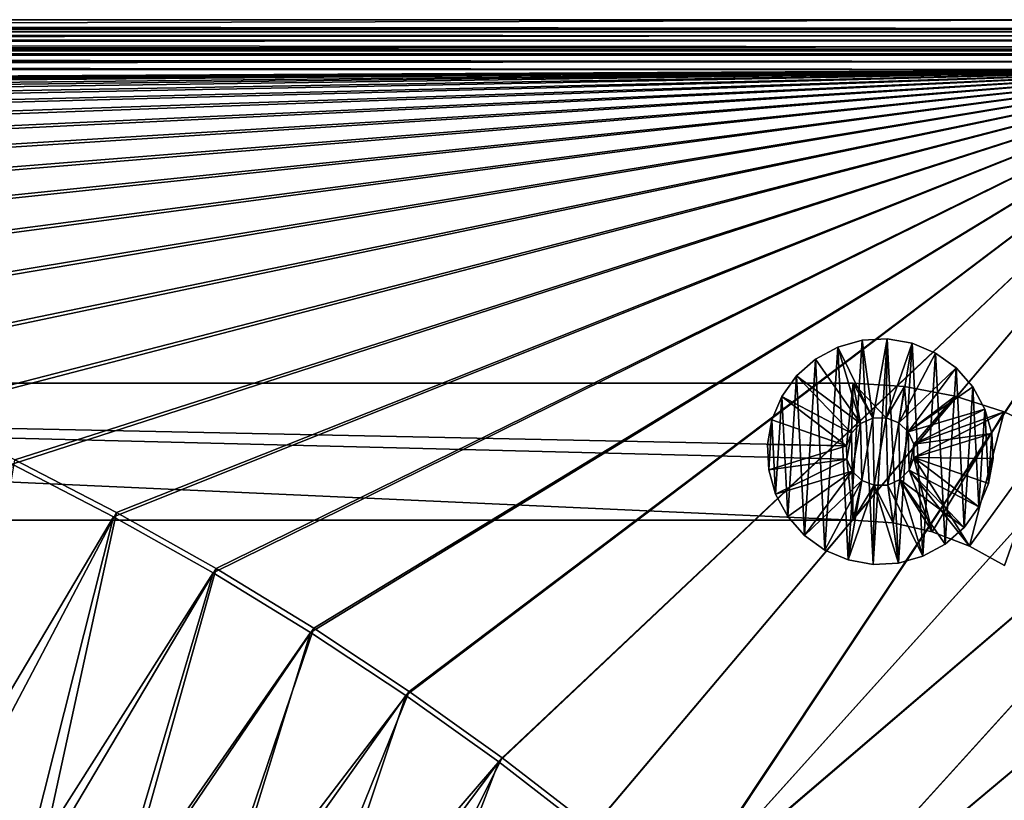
# Model space of a CAD drawing. Header units: metres. Extents: x -1 to 1402, y -1402 to 1.
# Tile 434 of 453: x 1113 to 1257, y -114 to 0. Entities that reach past the tile are written whole.
import ezdxf

# ---------------------------------------------------------------- set-up
doc = ezdxf.new("R2010")
doc.units = ezdxf.units.M

msp = doc.modelspace()

# ---------------------------------------------------------------- linework, layer by layer
at = {"layer": 'None0'}
for points in [[(11.242748, -1.294015, -5.865956), (1290.58252, -1.294015, -5.865956), (9.948733, 0, -80)], [(1290.58252, -1.294015, -5.865956), (1291.388062, 0, -80), (9.948733, 0, -80)], [(1291.388062, -2.999513, -80.052353), (9.948733, -2.999543, -80.052361), (1291.388062, 0, -80)], [(9.948733, -2.999543, -80.052361), (9.948733, 0, -80), (1291.388062, 0, -80)], [(11.242748, -1.777934, -3.61347), (1290.58313, -1.426031, -4.71613), (11.242748, -1.294015, -5.865956)], [(1290.58313, -1.426031, -4.71613), (1290.58313, -1.331961, -5.287838), (11.242748, -1.294015, -5.865956)], [(11.242748, -1.294015, -5.865956), (1290.58313, -1.331961, -5.287838), (1290.58252, -1.294015, -5.865956)], [(11.242748, -1.777934, -3.61347), (1290.58313, -1.777693, -3.61342), (1290.58313, -1.426031, -4.71613)], [(1290.58313, -2.33552, -2.599289), (1290.58313, -1.777693, -3.61342), (11.242748, -1.777934, -3.61347)], [(11.242748, -3.078722, -1.711938), (1290.58313, -2.33552, -2.599289), (11.242748, -1.777934, -3.61347)], [(11.242748, -3.078722, -1.711938), (1290.58313, -3.078547, -1.711852), (1290.58313, -2.33552, -2.599289)], [(9.948733, -2.999543, -80.052361), (1291.388062, -2.999513, -80.052353), (11.242748, -4.293558, -5.918313)], [(1291.388062, -2.999513, -80.052353), (1290.58313, -4.293558, -5.918313), (11.242748, -4.293558, -5.918313)], [(1290.58313, -3.978847, -0.984463), (1290.58313, -3.078547, -1.711852), (11.242748, -3.078722, -1.711938)], [(11.242748, -5.002666, -0.444534), (1290.58313, -3.978847, -0.984463), (11.242748, -3.078722, -1.711938)], [(1290.58313, -5.002582, -0.444461), (1290.58313, -3.978847, -0.984463), (11.242748, -5.002666, -0.444534)], [(11.242748, -4.534307, -4.797701), (11.242748, -4.293558, -5.918313), (1290.58313, -4.534073, -4.797638)], [(11.242748, -4.293558, -5.918313), (1290.58313, -4.293558, -5.918313), (1290.58313, -4.534073, -4.797638)], [(11.242748, -4.534307, -4.797701), (1290.58313, -4.534073, -4.797638), (1290.58313, -5.181283, -3.851596)], [(11.242748, -5.181449, -3.851689), (11.242748, -4.534307, -4.797701), (1290.58313, -5.181283, -3.851596)], [(1290.58313, -6.111274, -0.112144), (1290.58313, -5.002582, -0.444461), (11.242748, -5.002666, -0.444534)], [(1290.58313, -6.111274, -0.112144), (11.242748, -5.002666, -0.444534), (11.242748, -7.263255)], [(11.242748, -5.181449, -3.851689), (1290.58313, -5.181283, -3.851596), (1290.58313, -6.138533, -3.221081)], [(11.242748, -6.138612, -3.221156), (11.242748, -5.181449, -3.851689), (1290.58313, -6.138533, -3.221081)], [(1290.58252, -7.263255), (1290.58313, -6.111274, -0.112144), (11.242748, -7.263255)], [(11.242748, -6.138612, -3.221156), (1290.58313, -6.138533, -3.221081), (1290.58313, -7.263255, -3)], [(11.242748, -7.263255, -3), (11.242748, -6.138612, -3.221156), (1290.58313, -7.263255, -3)], [(11.242748, -7.263255), (870.310974, -10.261849), (1290.58252, -7.263255)], [(1290.58313, -7.263255, -3), (870.462891, -9.488538, -3), (11.242748, -7.263255, -3)], [(870.310974, -10.261849), (886.99408, -10.556275), (1290.58252, -7.263255)], [(887.164978, -9.787214, -3), (870.462891, -9.488538, -3), (1290.58313, -7.263255, -3)], [(1290.58252, -7.263255), (886.99408, -10.556275), (903.663391, -11.297194)], [(903.853027, -10.532922, -3), (887.164978, -9.787214, -3), (1290.58313, -7.263255, -3)], [(903.663391, -11.297194), (920.306152, -12.493163), (1290.58252, -7.263255)], [(920.514526, -11.734218, -3), (903.853027, -10.532922, -3), (1290.58313, -7.263255, -3)], [(920.306152, -12.493163), (936.909119, -14.152548), (1290.58252, -7.263255)], [(1290.58313, -7.263255, -3), (937.135986, -13.399446, -3), (920.514526, -11.734218, -3)], [(1290.58252, -7.263255), (936.909119, -14.152548), (953.458191, -16.283445)], [(953.703369, -15.536713, -3), (937.135986, -13.399446, -3), (1290.58313, -7.263255, -3)], [(953.458191, -16.283445), (969.938416, -18.893616), (1290.58252, -7.263255)], [(970.201721, -18.153755, -3), (953.703369, -15.536713, -3), (1290.58313, -7.263255, -3)], [(969.938416, -18.893616), (986.334167, -21.99036), (1290.58252, -7.263255)], [(1290.58313, -7.263255, -3), (986.615417, -21.257874, -3), (970.201721, -18.153755, -3)], [(1290.58252, -7.263255), (986.334167, -21.99036), (1002.628906, -25.58049)], [(1002.927917, -24.855854, -3), (986.615417, -21.257874, -3), (1290.58313, -7.263255, -3)], [(1002.628906, -25.58049), (1018.805542, -29.670166), (1290.58252, -7.263255)], [(1019.122009, -28.953852, -3), (1002.927917, -24.855854, -3), (1290.58313, -7.263255, -3)], [(1018.805542, -29.670166), (1034.845947, -34.264824), (1290.58252, -7.263255)], [(1290.58313, -7.263255, -3), (1035.179688, -33.557289, -3), (1019.122009, -28.953852, -3)], [(1290.58252, -7.263255), (1034.845947, -34.264824), (1050.731689, -39.369057)], [(1051.082397, -38.670731, -3), (1035.179688, -33.557289, -3), (1290.58313, -7.263255, -3)], [(1050.731689, -39.369057), (1066.443115, -44.986507), (1290.58252, -7.263255)], [(1066.810547, -44.297794, -3), (1051.082397, -38.670731, -3), (1290.58313, -7.263255, -3)], [(1066.443115, -44.986507), (1081.960449, -51.119736), (1290.58252, -7.263255)], [(1290.58313, -7.263255, -3), (1082.34436, -50.44104, -3), (1066.810547, -44.297794, -3)], [(1290.58252, -7.263255), (1081.960449, -51.119736), (1097.263306, -57.770134)], [(1097.66333, -57.101841, -3), (1082.34436, -50.44104, -3), (1290.58313, -7.263255, -3)], [(1097.263306, -57.770134), (1112.330688, -64.937813), (1290.58252, -7.263255)], [(1112.746704, -64.280266, -3), (1097.66333, -57.101841, -3), (1290.58313, -7.263255, -3)], [(1112.330688, -64.937813), (1127.141602, -72.621475), (1290.58252, -7.263255)], [(1290.58313, -7.263255, -3), (1127.573364, -71.975037, -3), (1112.746704, -64.280266, -3)], [(1290.58252, -7.263255), (1127.141602, -72.621475), (1141.674805, -80.81839)], [(1142.121826, -80.183357, -3), (1127.573364, -71.975037, -3), (1290.58313, -7.263255, -3)], [(1141.674805, -80.81839), (1155.908936, -89.524254), (1290.58252, -7.263255)], [(1156.371094, -88.90094, -3), (1142.121826, -80.183357, -3), (1290.58313, -7.263255, -3)], [(1155.908936, -89.524254), (1169.822754, -98.733185), (1290.58252, -7.263255)], [(1290.58313, -7.263255, -3), (1170.299805, -98.121864, -3), (1156.371094, -88.90094, -3)], [(1290.58252, -7.263255), (1169.822754, -98.733185), (1183.39563, -108.437645)], [(1183.887207, -107.838615, -3), (1170.299805, -98.121864, -3), (1290.58313, -7.263255, -3)], [(1183.39563, -108.437645), (1196.6073, -118.628517), (1290.58252, -7.263255)], [(1197.113159, -118.04203, -3), (1183.887207, -107.838615, -3), (1290.58313, -7.263255, -3)], [(1196.6073, -118.628517), (1209.437866, -129.294922), (1290.58252, -7.263255)], [(1290.58313, -7.263255, -3), (1209.957886, -128.721237, -3), (1197.113159, -118.04203, -3)], [(1209.437866, -129.294922), (1302.207397, -26.284351), (1290.58252, -7.263255)], [(1302.207397, -26.284334, -3), (1209.957886, -128.721237, -3), (1290.58313, -7.263255, -3)], [(1309.933228, -43.234287), (1302.207397, -26.284351), (1209.437866, -129.294922)], [(1302.207397, -26.284334, -3), (1309.933105, -43.234257, -3), (1209.957886, -128.721237, -3)], [(1221.869019, -140.424728), (1309.933228, -43.234287), (1209.437866, -129.294922)], [(1309.933105, -43.234257, -3), (1222.40271, -139.86412, -3), (1209.957886, -128.721237, -3)], [(1317.328613, -60.330975), (1309.933228, -43.234287), (1221.869019, -140.424728)], [(1309.933105, -43.234257, -3), (1317.328491, -60.330929, -3), (1222.40271, -139.86412, -3)], [(1233.882446, -152.003723), (1317.328613, -60.330975), (1221.869019, -140.424728)], [(1317.328491, -60.330929, -3), (1234.429688, -151.456421, -3), (1222.40271, -139.86412, -3)], [(1324.390747, -77.56797), (1317.328613, -60.330975), (1233.882446, -152.003723)], [(1317.328491, -60.330929, -3), (1324.390747, -77.567909, -3), (1234.429688, -151.456421, -3)], [(1127.573364, -71.975037, -3), (1103.947266, -116.800903, -32.128109), (1112.746704, -64.280266, -3)], [(1112.330688, -64.937813), (1100.911011, -116.87294, -29.542974), (1127.141602, -72.621475)], [(1100.911011, -116.87294, -29.542974), (1114.137207, -124.173477, -29.542881), (1127.141602, -72.621475)], [(1116.312256, -123.70829, -32.128021), (1103.947266, -116.800903, -32.128109), (1127.573364, -71.975037, -3)], [(1127.141602, -72.621475), (1114.137207, -124.173477, -29.542881), (1141.674805, -80.81839)], [(1142.121826, -80.183357, -3), (1116.312256, -123.70829, -32.128021), (1127.573364, -71.975037, -3)], [(1245.461914, -164.016968), (1324.390747, -77.56797), (1233.882446, -152.003723)], [(1324.390747, -77.567909, -3), (1246.022583, -163.483215, -3), (1234.429688, -151.456421, -3)], [(1331.117065, -94.938782), (1324.390747, -77.56797), (1245.461914, -164.016968)], [(1324.390747, -77.567909, -3), (1331.117065, -94.938705, -3), (1246.022583, -163.483215, -3)], [(1127.97998, -130.750443, -32.127945), (1116.312256, -123.70829, -32.128021), (1142.121826, -80.183357, -3)], [(1156.371094, -88.90094, -3), (1127.97998, -130.750443, -32.127945), (1142.121826, -80.183357, -3)], [(1114.137207, -124.173477, -29.542881), (1126.619507, -131.659164, -29.542799), (1141.674805, -80.81839)], [(1141.674805, -80.81839), (1126.619507, -131.659164, -29.542799), (1155.908936, -89.524254)], [(1139.584961, -138.304794, -32.127876), (1127.97998, -130.750443, -32.127945), (1156.371094, -88.90094, -3)], [(1170.299805, -98.121864, -3), (1139.584961, -138.304794, -32.127876), (1156.371094, -88.90094, -3)], [(1126.619507, -131.659164, -29.542799), (1140.182861, -140.514282, -29.542719), (1155.908936, -89.524254)], [(1155.908936, -89.524254), (1140.182861, -140.514282, -29.542719), (1169.822754, -98.733185)], [(1256.592285, -176.447891), (1331.117065, -94.938782), (1245.461914, -164.016968)], [(1331.117065, -94.938705, -3), (1257.166016, -175.927948, -3), (1246.022583, -163.483215, -3)], [(1256.592285, -176.447891), (1337.505005, -112.436867), (1331.117065, -94.938782)], [(1331.117065, -94.938705, -3), (1337.505005, -112.436768, -3), (1257.166016, -175.927948, -3)], [(1150.873535, -146.218506, -32.127827), (1139.584961, -138.304794, -32.127876), (1170.299805, -98.121864, -3)], [(1140.182861, -140.514282, -29.542719), (1152.828125, -149.50354, -29.542665), (1169.822754, -98.733185)], [(1183.887207, -107.838615, -3), (1150.873535, -146.218506, -32.127827), (1170.299805, -98.121864, -3)], [(1169.822754, -98.733185), (1152.828125, -149.50354, -29.542665), (1183.39563, -108.437645)], [(1160.899658, -153.749222, -32.1278), (1150.873535, -146.218506, -32.127827), (1183.887207, -107.838615, -3)], [(1152.828125, -149.50354, -29.542665), (1164.291504, -158.317215, -29.542643), (1183.39563, -108.437645)], [(1197.113159, -118.04203, -3), (1160.899658, -153.749222, -32.1278), (1183.887207, -107.838615, -3)], [(1183.39563, -108.437645), (1164.291504, -158.317215, -29.542643), (1196.6073, -118.628517)], [(1343.552124, -130.055634), (1337.505005, -112.436867), (1256.592285, -176.447891)], [(1337.505005, -112.436768, -3), (1343.552002, -130.055511, -3), (1257.166016, -175.927948, -3)]]:
    msp.add_3dface(points, dxfattribs=at)
at = {"layer": 'None01'}
for points in [[(1236.437744, -46.817448, -630.000183), (1232.880981, -47.818157, -630.000183), (1236.437744, -46.817448, -595.000183)], [(1232.880981, -47.818157, -630.000183), (1232.880981, -47.818157, -595.000183), (1236.437744, -46.817448, -595.000183)], [(1236.437744, -46.817448, -630.000183), (1234.433594, -78.927589, -630.000183), (1232.880981, -47.818157, -630.000183)], [(1238.017944, -58.2201, -595), (1236.437744, -46.817448, -595.000183), (1232.880981, -47.818157, -595.000183)], [(1238.072266, -79.569191, -630.000183), (1234.433594, -78.927589, -630.000183), (1236.437744, -46.817448, -630.000183)], [(1240.12793, -46.633278, -630.000183), (1236.437744, -46.817448, -630.000183), (1240.12793, -46.633278, -595.000183)], [(1236.437744, -46.817448, -630.000183), (1236.437744, -46.817448, -595.000183), (1240.12793, -46.633278, -595.000183)], [(1240.12793, -46.633278, -630.000183), (1238.072266, -79.569191, -630.000183), (1236.437744, -46.817448, -630.000183)], [(1240.12793, -46.633278, -595.000183), (1236.437744, -46.817448, -595.000183), (1238.017944, -58.2201, -595)], [(1239.968262, -58.177544, -595), (1240.12793, -46.633278, -595.000183), (1238.017944, -58.2201, -595)], [(1241.762451, -79.385017, -630.000183), (1238.072266, -79.569191, -630.000183), (1240.12793, -46.633278, -630.000183)], [(1243.766602, -47.274876, -595.000183), (1240.12793, -46.633278, -595.000183), (1239.968262, -58.177544, -595)], [(1241.786377, -58.884575, -595), (1243.766602, -47.274876, -595.000183), (1239.968262, -58.177544, -595)], [(1243.766602, -47.274876, -630.000183), (1240.12793, -46.633278, -630.000183), (1243.766602, -47.274876, -595.000183)], [(1240.12793, -46.633278, -630.000183), (1240.12793, -46.633278, -595.000183), (1243.766602, -47.274876, -595.000183)], [(1243.766602, -47.274876, -630.000183), (1241.762451, -79.385017, -630.000183), (1240.12793, -46.633278, -630.000183)], [(1245.319214, -78.384308, -630.000183), (1241.762451, -79.385017, -630.000183), (1243.766602, -47.274876, -630.000183)], [(1241.786377, -58.884575, -595), (1247.171387, -48.710075, -595.000183), (1243.766602, -47.274876, -595.000183)], [(1247.171387, -48.710075, -630.000183), (1243.766602, -47.274876, -630.000183), (1247.171387, -48.710075, -595.000183)], [(1243.766602, -47.274876, -630.000183), (1243.766602, -47.274876, -595.000183), (1247.171387, -48.710075, -595.000183)], [(1247.171387, -48.710075, -630.000183), (1245.319214, -78.384308, -630.000183), (1243.766602, -47.274876, -630.000183)], [(1232.880981, -47.818157, -630.000183), (1229.636108, -49.585224, -630.000183), (1232.880981, -47.818157, -595.000183)], [(1229.636108, -49.585224, -630.000183), (1229.636108, -49.585224, -595.000183), (1232.880981, -47.818157, -595.000183)], [(1232.880981, -47.818157, -630.000183), (1231.028931, -77.492386, -630.000183), (1229.636108, -49.585224, -630.000183)], [(1232.880981, -47.818157, -595.000183), (1229.636108, -49.585224, -595.000183), (1236.232422, -59.005764, -595)], [(1234.433594, -78.927589, -630.000183), (1231.028931, -77.492386, -630.000183), (1232.880981, -47.818157, -630.000183)], [(1238.017944, -58.2201, -595), (1232.880981, -47.818157, -595.000183), (1236.232422, -59.005764, -595)], [(1250.171265, -50.866909, -595.000183), (1247.171387, -48.710075, -595.000183), (1241.786377, -58.884575, -595)], [(1248.564087, -76.617241, -630.000183), (1245.319214, -78.384308, -630.000183), (1247.171387, -48.710075, -630.000183)], [(1250.171265, -50.866909, -630.000183), (1247.171387, -48.710075, -630.000183), (1250.171265, -50.866909, -595.000183)], [(1247.171387, -48.710075, -630.000183), (1247.171387, -48.710075, -595.000183), (1250.171265, -50.866909, -595.000183)], [(1250.171265, -50.866909, -630.000183), (1248.564087, -76.617241, -630.000183), (1247.171387, -48.710075, -630.000183)], [(1229.636108, -49.585224, -630.000183), (1226.865845, -52.030041, -630.000183), (1229.636108, -49.585224, -595.000183)], [(1226.865845, -52.030041, -630.000183), (1226.865845, -52.030041, -595.000183), (1229.636108, -49.585224, -595.000183)], [(1229.636108, -49.585224, -630.000183), (1228.028931, -75.335556, -630.000183), (1226.865845, -52.030041, -630.000183)], [(1236.232422, -59.005764, -595), (1229.636108, -49.585224, -595.000183), (1226.865845, -52.030041, -595.000183)], [(1231.028931, -77.492386, -630.000183), (1228.028931, -75.335556, -630.000183), (1229.636108, -49.585224, -630.000183)], [(1243.195557, -60.233555, -595), (1250.171265, -50.866909, -595.000183), (1241.786377, -58.884575, -595)], [(1252.616089, -53.637222, -595.000183), (1250.171265, -50.866909, -595.000183), (1243.195557, -60.233555, -595)], [(1251.334473, -74.172424, -630.000183), (1248.564087, -76.617241, -630.000183), (1250.171265, -50.866909, -630.000183)], [(1252.616089, -53.637222, -630.000183), (1250.171265, -50.866909, -630.000183), (1252.616089, -53.637222, -595.000183)], [(1250.171265, -50.866909, -630.000183), (1250.171265, -50.866909, -595.000183), (1252.616089, -53.637222, -595.000183)], [(1252.616089, -53.637222, -630.000183), (1251.334473, -74.172424, -630.000183), (1250.171265, -50.866909, -630.000183)], [(1235.141357, -73.101234, -541.977783), (598.952698, -73.101234, -541.977783), (793.101257, -53.100212, -541.977783)], [(793.101257, -53.100212, -521.977783), (598.952698, -73.101234, -521.977783), (1235.141357, -73.101234, -521.977783)], [(1235.141235, -53.102085, -541.977783), (1234.176392, -62.233055, -541.977783), (793.101257, -53.100212, -541.977783)], [(1234.176392, -62.233055, -541.977783), (1234.218994, -64.183357, -541.977783), (793.101257, -53.100212, -541.977783)], [(793.101257, -53.100212, -541.977783), (1234.218994, -64.183357, -541.977783), (1235.141357, -73.101234, -541.977783)], [(793.101257, -53.100212, -521.977783), (1235.141235, -53.102085, -521.977783), (793.101257, -53.100212, -541.977783)], [(1235.141235, -53.102085, -521.977783), (1235.141235, -53.102085, -541.977783), (793.101257, -53.100212, -541.977783)], [(1235.141357, -73.101234, -521.977783), (1234.218994, -64.183357, -521.977783), (793.101257, -53.100212, -521.977783)], [(1234.218994, -64.183357, -521.977783), (1234.176392, -62.233055, -521.977783), (793.101257, -53.100212, -521.977783)], [(793.101257, -53.100212, -521.977783), (1234.176392, -62.233055, -521.977783), (1235.141235, -53.102085, -521.977783)], [(1226.865845, -52.030041, -630.000183), (1224.708984, -55.03001, -630.000183), (1226.865845, -52.030041, -595.000183)], [(1224.708984, -55.03001, -630.000183), (1224.708984, -55.03001, -595.000183), (1226.865845, -52.030041, -595.000183)], [(1226.865845, -52.030041, -630.000183), (1225.584106, -72.565247, -630.000183), (1224.708984, -55.03001, -630.000183)], [(1226.865845, -52.030041, -595.000183), (1224.708984, -55.03001, -595.000183), (1234.883423, -60.414925, -595)], [(1228.028931, -75.335556, -630.000183), (1225.584106, -72.565247, -630.000183), (1226.865845, -52.030041, -630.000183)], [(1236.232422, -59.005764, -595), (1226.865845, -52.030041, -595.000183), (1234.883423, -60.414925, -595)], [(1234.883423, -60.414925, -541.977783), (1234.176392, -62.233055, -541.977783), (1235.141235, -53.102085, -541.977783)], [(1234.176392, -62.233055, -521.977783), (1234.883423, -60.414925, -521.977783), (1235.141235, -53.102085, -521.977783)], [(1236.232422, -59.005764, -541.977783), (1234.883423, -60.414925, -541.977783), (1235.141235, -53.102085, -541.977783)], [(1235.141235, -53.102085, -521.977783), (1234.883423, -60.414925, -521.977783), (1236.232422, -59.005764, -521.977783)], [(1242.64563, -53.573246, -541.977783), (1239.968262, -58.177544, -541.977783), (1235.141235, -53.102085, -541.977783)], [(1239.968262, -58.177544, -541.977783), (1238.017944, -58.2201, -541.977783), (1235.141235, -53.102085, -541.977783)], [(1235.141235, -53.102085, -541.977783), (1238.017944, -58.2201, -541.977783), (1236.232422, -59.005764, -541.977783)], [(1235.141235, -53.102085, -521.977783), (1242.64563, -53.573246, -521.977783), (1235.141235, -53.102085, -541.977783)], [(1242.64563, -53.573246, -521.977783), (1242.64563, -53.573246, -541.977783), (1235.141235, -53.102085, -541.977783)], [(1242.64563, -53.573246, -521.977783), (1235.141235, -53.102085, -521.977783), (1239.968262, -58.177544, -521.977783)], [(1239.968262, -58.177544, -521.977783), (1235.141235, -53.102085, -521.977783), (1238.017944, -58.2201, -521.977783)], [(1235.141235, -53.102085, -521.977783), (1236.232422, -59.005764, -521.977783), (1238.017944, -58.2201, -521.977783)], [(1241.786377, -58.884575, -541.977783), (1239.968262, -58.177544, -541.977783), (1242.64563, -53.573246, -541.977783)], [(1241.786377, -58.884575, -521.977783), (1242.64563, -53.573246, -521.977783), (1239.968262, -58.177544, -521.977783)], [(1243.195557, -60.233555, -541.977783), (1241.786377, -58.884575, -541.977783), (1242.64563, -53.573246, -541.977783)], [(1242.64563, -53.573246, -521.977783), (1241.786377, -58.884575, -521.977783), (1243.195557, -60.233555, -521.977783)], [(1242.64563, -53.573246, -541.977783), (1250.032227, -54.979324, -541.977783), (1243.195557, -60.233555, -541.977783)], [(1242.64563, -53.573246, -521.977783), (1250.032227, -54.979324, -521.977783), (1242.64563, -53.573246, -541.977783)], [(1250.032227, -54.979324, -521.977783), (1250.032227, -54.979324, -541.977783), (1242.64563, -53.573246, -541.977783)], [(1250.032227, -54.979324, -521.977783), (1242.64563, -53.573246, -521.977783), (1243.195557, -60.233555, -521.977783)], [(1254.383179, -56.882099, -595.000183), (1252.616089, -53.637222, -595.000183), (1243.195557, -60.233555, -595)], [(1253.491211, -71.172455, -630.000183), (1251.334473, -74.172424, -630.000183), (1252.616089, -53.637222, -630.000183)], [(1252.616089, -53.637222, -595.000183), (1254.383179, -56.882099, -595.000183), (1252.616089, -53.637222, -630.000183)], [(1254.383179, -56.882099, -595.000183), (1254.383179, -56.882099, -630.000183), (1252.616089, -53.637222, -630.000183)], [(1254.383179, -56.882099, -630.000183), (1253.491211, -71.172455, -630.000183), (1252.616089, -53.637222, -630.000183)], [(1224.708984, -55.03001, -630.000183), (1223.273804, -58.434708, -630.000183), (1224.708984, -55.03001, -595.000183)], [(1223.273804, -58.434708, -630.000183), (1223.273804, -58.434708, -595.000183), (1224.708984, -55.03001, -595.000183)], [(1224.708984, -55.03001, -630.000183), (1223.817017, -69.320366, -630.000183), (1223.273804, -58.434708, -630.000183)], [(1224.708984, -55.03001, -595.000183), (1223.273804, -58.434708, -595.000183), (1234.176392, -62.233055, -595)], [(1225.584106, -72.565247, -630.000183), (1223.817017, -69.320366, -630.000183), (1224.708984, -55.03001, -630.000183)], [(1234.883423, -60.414925, -595), (1224.708984, -55.03001, -595.000183), (1234.176392, -62.233055, -595)], [(1250.032227, -54.979324, -541.977783), (1243.981201, -62.019112, -541.977783), (1243.195557, -60.233555, -541.977783)], [(1250.032227, -54.979324, -521.977783), (1243.195557, -60.233555, -521.977783), (1243.981201, -62.019112, -521.977783)], [(1250.032227, -54.979324, -541.977783), (1257.185059, -57.298237, -541.977783), (1243.981201, -62.019112, -541.977783)], [(1257.185059, -57.298237, -521.977783), (1250.032227, -54.979324, -521.977783), (1243.981201, -62.019112, -521.977783)], [(1250.032227, -54.979324, -521.977783), (1257.185059, -57.298237, -521.977783), (1250.032227, -54.979324, -541.977783)], [(1257.185059, -57.298237, -521.977783), (1257.185059, -57.298237, -541.977783), (1250.032227, -54.979324, -541.977783)], [(1254.383179, -56.882099, -595.000183), (1243.195557, -60.233555, -595), (1243.981201, -62.019112, -595)], [(1255.383911, -60.438831, -595.000183), (1254.383179, -56.882099, -595.000183), (1243.981201, -62.019112, -595)], [(1257.185059, -57.298237, -541.977783), (1244.023804, -63.96941, -541.977783), (1243.981201, -62.019112, -541.977783)], [(1257.185059, -57.298237, -521.977783), (1243.981201, -62.019112, -521.977783), (1244.023804, -63.96941, -521.977783)], [(1257.185059, -57.298237, -541.977783), (1246.679321, -74.801422, -541.977783), (1244.023804, -63.96941, -541.977783)], [(1252.139526, -76.892624, -521.977783), (1257.185059, -57.298237, -521.977783), (1244.023804, -63.96941, -521.977783)], [(1252.139526, -76.892624, -541.977783), (1246.679321, -74.801422, -541.977783), (1257.185059, -57.298237, -541.977783)], [(1263.991577, -60.493568, -541.977783), (1252.139526, -76.892624, -541.977783), (1257.185059, -57.298237, -541.977783)], [(1263.991577, -60.493568, -521.977783), (1257.185059, -57.298237, -521.977783), (1252.139526, -76.892624, -521.977783)], [(1254.926514, -67.767761, -630.000183), (1253.491211, -71.172455, -630.000183), (1254.383179, -56.882099, -630.000183)], [(1254.383179, -56.882099, -595.000183), (1255.383911, -60.438831, -595.000183), (1254.383179, -56.882099, -630.000183)], [(1255.383911, -60.438831, -595.000183), (1255.383911, -60.438831, -630.000183), (1254.383179, -56.882099, -630.000183)], [(1255.383911, -60.438831, -630.000183), (1254.926514, -67.767761, -630.000183), (1254.383179, -56.882099, -630.000183)], [(1257.185059, -57.298237, -521.977783), (1263.991577, -60.493568, -521.977783), (1257.185059, -57.298237, -541.977783)], [(1263.991577, -60.493568, -521.977783), (1263.991577, -60.493568, -541.977783), (1257.185059, -57.298237, -541.977783)], [(1223.273804, -58.434708, -630.000183), (1222.632202, -62.073402, -630.000183), (1223.273804, -58.434708, -595.000183)], [(1222.632202, -62.073402, -630.000183), (1222.632202, -62.073402, -595.000183), (1223.273804, -58.434708, -595.000183)], [(1223.273804, -58.434708, -630.000183), (1222.816284, -65.763634, -630.000183), (1222.632202, -62.073402, -630.000183)], [(1234.176392, -62.233055, -595), (1223.273804, -58.434708, -595.000183), (1222.632202, -62.073402, -595.000183)], [(1223.817017, -69.320366, -630.000183), (1222.816284, -65.763634, -630.000183), (1223.273804, -58.434708, -630.000183)], [(1238.017944, -58.2201, -521.977783), (1236.232422, -59.005764, -521.977783), (1238.017944, -58.2201, -9)], [(1236.232422, -59.005764, -521.977783), (1236.232422, -59.005764, -9), (1238.017944, -58.2201, -9)], [(1238.017944, -58.2201, -9), (1236.232422, -59.005764, -9), (1236.413818, -67.317886, -9)], [(1238.017944, -58.2201, -595), (1236.232422, -59.005764, -595), (1238.017944, -58.2201, -541.977783)], [(1236.232422, -59.005764, -595), (1236.232422, -59.005764, -541.977783), (1238.017944, -58.2201, -541.977783)], [(1238.231934, -68.024918, -9), (1238.017944, -58.2201, -9), (1236.413818, -67.317886, -9)], [(1239.968262, -58.177544, -521.977783), (1238.017944, -58.2201, -521.977783), (1239.968262, -58.177544, -9)], [(1238.017944, -58.2201, -521.977783), (1238.017944, -58.2201, -9), (1239.968262, -58.177544, -9)], [(1239.968262, -58.177544, -9), (1238.017944, -58.2201, -9), (1238.231934, -68.024918, -9)], [(1239.968262, -58.177544, -595), (1238.017944, -58.2201, -595), (1239.968262, -58.177544, -541.977783)], [(1238.017944, -58.2201, -595), (1238.017944, -58.2201, -541.977783), (1239.968262, -58.177544, -541.977783)], [(1240.182251, -67.982368, -9), (1239.968262, -58.177544, -9), (1238.231934, -68.024918, -9)], [(1241.786377, -58.884575, -521.977783), (1239.968262, -58.177544, -521.977783), (1241.786377, -58.884575, -9)], [(1239.968262, -58.177544, -521.977783), (1239.968262, -58.177544, -9), (1241.786377, -58.884575, -9)], [(1241.786377, -58.884575, -9), (1239.968262, -58.177544, -9), (1240.182251, -67.982368, -9)], [(1241.786377, -58.884575, -595), (1239.968262, -58.177544, -595), (1241.786377, -58.884575, -541.977783)], [(1239.968262, -58.177544, -595), (1239.968262, -58.177544, -541.977783), (1241.786377, -58.884575, -541.977783)], [(1241.967773, -67.196701, -9), (1241.786377, -58.884575, -9), (1240.182251, -67.982368, -9)], [(1243.195557, -60.233555, -521.977783), (1241.786377, -58.884575, -521.977783), (1243.195557, -60.233555, -9)], [(1241.786377, -58.884575, -521.977783), (1241.786377, -58.884575, -9), (1243.195557, -60.233555, -9)], [(1243.195557, -60.233555, -9), (1241.786377, -58.884575, -9), (1241.967773, -67.196701, -9)], [(1243.195557, -60.233555, -595), (1241.786377, -58.884575, -595), (1243.195557, -60.233555, -541.977783)], [(1241.786377, -58.884575, -595), (1241.786377, -58.884575, -541.977783), (1243.195557, -60.233555, -541.977783)], [(1234.883423, -60.414925, -9), (1236.232422, -59.005764, -9), (1234.883423, -60.414925, -521.977783)], [(1236.232422, -59.005764, -9), (1236.232422, -59.005764, -521.977783), (1234.883423, -60.414925, -521.977783)], [(1236.232422, -59.005764, -9), (1234.883423, -60.414925, -9), (1235.004639, -65.96891, -9)], [(1234.883423, -60.414925, -541.977783), (1236.232422, -59.005764, -541.977783), (1234.883423, -60.414925, -595)], [(1236.232422, -59.005764, -541.977783), (1236.232422, -59.005764, -595), (1234.883423, -60.414925, -595)], [(1236.413818, -67.317886, -9), (1236.232422, -59.005764, -9), (1235.004639, -65.96891, -9)], [(1243.316772, -65.787537, -9), (1243.195557, -60.233555, -9), (1241.967773, -67.196701, -9)], [(1243.981201, -62.019112, -521.977783), (1243.195557, -60.233555, -521.977783), (1243.981201, -62.019112, -9)], [(1243.195557, -60.233555, -521.977783), (1243.195557, -60.233555, -9), (1243.981201, -62.019112, -9)], [(1243.981201, -62.019112, -9), (1243.195557, -60.233555, -9), (1243.316772, -65.787537, -9)], [(1243.981201, -62.019112, -595), (1243.195557, -60.233555, -595), (1243.981201, -62.019112, -541.977783)], [(1243.195557, -60.233555, -595), (1243.195557, -60.233555, -541.977783), (1243.981201, -62.019112, -541.977783)], [(1234.176392, -62.233055, -9), (1234.883423, -60.414925, -9), (1234.176392, -62.233055, -521.977783)], [(1234.883423, -60.414925, -9), (1234.883423, -60.414925, -521.977783), (1234.176392, -62.233055, -521.977783)], [(1234.883423, -60.414925, -9), (1234.176392, -62.233055, -9), (1234.218994, -64.183357, -9)], [(1234.176392, -62.233055, -541.977783), (1234.883423, -60.414925, -541.977783), (1234.176392, -62.233055, -595)], [(1234.883423, -60.414925, -541.977783), (1234.883423, -60.414925, -595), (1234.176392, -62.233055, -595)], [(1235.004639, -65.96891, -9), (1234.883423, -60.414925, -9), (1234.218994, -64.183357, -9)], [(1255.383911, -60.438831, -595.000183), (1243.981201, -62.019112, -595), (1244.023804, -63.96941, -595)], [(1255.568115, -64.129066, -595.000183), (1255.383911, -60.438831, -595.000183), (1244.023804, -63.96941, -595)], [(1257.23645, -79.757477, -541.977783), (1252.139526, -76.892624, -541.977783), (1263.991577, -60.493568, -541.977783)], [(1257.23645, -79.757477, -521.977783), (1263.991577, -60.493568, -521.977783), (1252.139526, -76.892624, -521.977783)], [(1255.383911, -60.438831, -630.000183), (1255.568115, -64.129066, -630.000183), (1254.926514, -67.767761, -630.000183)], [(1255.383911, -60.438831, -595.000183), (1255.568115, -64.129066, -595.000183), (1255.383911, -60.438831, -630.000183)], [(1255.568115, -64.129066, -595.000183), (1255.568115, -64.129066, -630.000183), (1255.383911, -60.438831, -630.000183)], [(1222.632202, -62.073402, -630.000183), (1222.816284, -65.763634, -630.000183), (1222.632202, -62.073402, -595.000183)], [(1222.816284, -65.763634, -630.000183), (1222.816284, -65.763634, -595.000183), (1222.632202, -62.073402, -595.000183)], [(1222.632202, -62.073402, -595.000183), (1222.816284, -65.763634, -595.000183), (1234.176392, -62.233055, -595)], [(1222.816284, -65.763634, -595.000183), (1234.218994, -64.183357, -595), (1234.176392, -62.233055, -595)], [(1234.218994, -64.183357, -9), (1234.176392, -62.233055, -9), (1234.218994, -64.183357, -521.977783)], [(1234.176392, -62.233055, -9), (1234.176392, -62.233055, -521.977783), (1234.218994, -64.183357, -521.977783)], [(1234.218994, -64.183357, -541.977783), (1234.176392, -62.233055, -541.977783), (1234.218994, -64.183357, -595)], [(1234.176392, -62.233055, -541.977783), (1234.176392, -62.233055, -595), (1234.218994, -64.183357, -595)], [(1244.023804, -63.96941, -9), (1243.981201, -62.019112, -9), (1243.316772, -65.787537, -9)], [(1244.023804, -63.96941, -521.977783), (1243.981201, -62.019112, -521.977783), (1244.023804, -63.96941, -9)], [(1243.981201, -62.019112, -521.977783), (1243.981201, -62.019112, -9), (1244.023804, -63.96941, -9)], [(1244.023804, -63.96941, -595), (1243.981201, -62.019112, -595), (1244.023804, -63.96941, -541.977783)], [(1243.981201, -62.019112, -595), (1243.981201, -62.019112, -541.977783), (1244.023804, -63.96941, -541.977783)], [(1222.816284, -65.763634, -595.000183), (1223.817017, -69.320366, -595.000183), (1234.218994, -64.183357, -595)], [(1223.817017, -69.320366, -595.000183), (1235.004639, -65.96891, -595), (1234.218994, -64.183357, -595)], [(1234.218994, -64.183357, -541.977783), (1235.004639, -65.96891, -541.977783), (1235.141357, -73.101234, -541.977783)], [(1235.004639, -65.96891, -9), (1234.218994, -64.183357, -9), (1235.004639, -65.96891, -521.977783)], [(1234.218994, -64.183357, -9), (1234.218994, -64.183357, -521.977783), (1235.004639, -65.96891, -521.977783)], [(1235.004639, -65.96891, -541.977783), (1234.218994, -64.183357, -541.977783), (1235.004639, -65.96891, -595)], [(1234.218994, -64.183357, -541.977783), (1234.218994, -64.183357, -595), (1235.004639, -65.96891, -595)], [(1235.004639, -65.96891, -521.977783), (1234.218994, -64.183357, -521.977783), (1235.141357, -73.101234, -521.977783)], [(1246.679321, -74.801422, -541.977783), (1243.316772, -65.787537, -541.977783), (1244.023804, -63.96941, -541.977783)], [(1243.316772, -65.787537, -521.977783), (1244.023804, -63.96941, -521.977783), (1243.316772, -65.787537, -9)], [(1244.023804, -63.96941, -521.977783), (1244.023804, -63.96941, -9), (1243.316772, -65.787537, -9)], [(1243.316772, -65.787537, -595), (1244.023804, -63.96941, -595), (1243.316772, -65.787537, -541.977783)], [(1244.023804, -63.96941, -595), (1244.023804, -63.96941, -541.977783), (1243.316772, -65.787537, -541.977783)], [(1243.316772, -65.787537, -595), (1253.491211, -71.172455, -595.000183), (1244.023804, -63.96941, -595)], [(1252.139526, -76.892624, -521.977783), (1244.023804, -63.96941, -521.977783), (1243.316772, -65.787537, -521.977783)], [(1253.491211, -71.172455, -595.000183), (1254.926514, -67.767761, -595.000183), (1244.023804, -63.96941, -595)], [(1244.023804, -63.96941, -595), (1254.926514, -67.767761, -595.000183), (1255.568115, -64.129066, -595.000183)], [(1255.568115, -64.129066, -595.000183), (1254.926514, -67.767761, -595.000183), (1255.568115, -64.129066, -630.000183)], [(1254.926514, -67.767761, -595.000183), (1254.926514, -67.767761, -630.000183), (1255.568115, -64.129066, -630.000183)], [(1222.816284, -65.763634, -630.000183), (1223.817017, -69.320366, -630.000183), (1222.816284, -65.763634, -595.000183)], [(1223.817017, -69.320366, -630.000183), (1223.817017, -69.320366, -595.000183), (1222.816284, -65.763634, -595.000183)], [(1223.817017, -69.320366, -595.000183), (1225.584106, -72.565247, -595.000183), (1235.004639, -65.96891, -595)], [(1225.584106, -72.565247, -595.000183), (1228.028931, -75.335556, -595.000183), (1235.004639, -65.96891, -595)], [(1235.004639, -65.96891, -595), (1228.028931, -75.335556, -595.000183), (1236.413818, -67.317886, -595)], [(1235.141357, -73.101234, -541.977783), (1235.004639, -65.96891, -541.977783), (1236.413818, -67.317886, -541.977783)], [(1236.413818, -67.317886, -9), (1235.004639, -65.96891, -9), (1236.413818, -67.317886, -521.977783)], [(1235.004639, -65.96891, -9), (1235.004639, -65.96891, -521.977783), (1236.413818, -67.317886, -521.977783)], [(1236.413818, -67.317886, -541.977783), (1235.004639, -65.96891, -541.977783), (1236.413818, -67.317886, -595)], [(1235.004639, -65.96891, -541.977783), (1235.004639, -65.96891, -595), (1236.413818, -67.317886, -595)], [(1236.413818, -67.317886, -521.977783), (1235.004639, -65.96891, -521.977783), (1235.141357, -73.101234, -521.977783)], [(1243.316772, -65.787537, -541.977783), (1246.679321, -74.801422, -541.977783), (1241.967773, -67.196701, -541.977783)], [(1241.967773, -67.196701, -521.977783), (1243.316772, -65.787537, -521.977783), (1241.967773, -67.196701, -9)], [(1243.316772, -65.787537, -521.977783), (1243.316772, -65.787537, -9), (1241.967773, -67.196701, -9)], [(1241.967773, -67.196701, -595), (1243.316772, -65.787537, -595), (1241.967773, -67.196701, -541.977783)], [(1243.316772, -65.787537, -595), (1243.316772, -65.787537, -541.977783), (1241.967773, -67.196701, -541.977783)], [(1241.967773, -67.196701, -595), (1251.334473, -74.172424, -595.000183), (1243.316772, -65.787537, -595)], [(1246.679321, -74.801422, -521.977783), (1243.316772, -65.787537, -521.977783), (1241.967773, -67.196701, -521.977783)], [(1251.334473, -74.172424, -595.000183), (1253.491211, -71.172455, -595.000183), (1243.316772, -65.787537, -595)], [(1246.679321, -74.801422, -521.977783), (1252.139526, -76.892624, -521.977783), (1243.316772, -65.787537, -521.977783)], [(1228.028931, -75.335556, -595.000183), (1231.028931, -77.492386, -595.000183), (1236.413818, -67.317886, -595)], [(1236.413818, -67.317886, -595), (1231.028931, -77.492386, -595.000183), (1234.433594, -78.927589, -595.000183)], [(1236.413818, -67.317886, -595), (1234.433594, -78.927589, -595.000183), (1238.231934, -68.024918, -595)], [(1235.141357, -73.101234, -541.977783), (1236.413818, -67.317886, -541.977783), (1238.231934, -68.024918, -541.977783)], [(1236.413818, -67.317886, -521.977783), (1235.141357, -73.101234, -521.977783), (1238.231934, -68.024918, -521.977783)], [(1238.231934, -68.024918, -9), (1236.413818, -67.317886, -9), (1238.231934, -68.024918, -521.977783)], [(1236.413818, -67.317886, -9), (1236.413818, -67.317886, -521.977783), (1238.231934, -68.024918, -521.977783)], [(1238.231934, -68.024918, -541.977783), (1236.413818, -67.317886, -541.977783), (1238.231934, -68.024918, -595)], [(1236.413818, -67.317886, -541.977783), (1236.413818, -67.317886, -595), (1238.231934, -68.024918, -595)], [(1241.967773, -67.196701, -541.977783), (1240.972656, -73.528564, -541.977783), (1240.182251, -67.982368, -541.977783)], [(1241.967773, -67.196701, -9), (1240.182251, -67.982368, -9), (1241.967773, -67.196701, -521.977783)], [(1240.182251, -67.982368, -9), (1240.182251, -67.982368, -521.977783), (1241.967773, -67.196701, -521.977783)], [(1241.967773, -67.196701, -541.977783), (1240.182251, -67.982368, -541.977783), (1241.967773, -67.196701, -595)], [(1240.182251, -67.982368, -541.977783), (1240.182251, -67.982368, -595), (1241.967773, -67.196701, -595)], [(1240.182251, -67.982368, -595), (1245.319214, -78.384308, -595.000183), (1241.967773, -67.196701, -595)], [(1240.972656, -73.528564, -521.977783), (1241.967773, -67.196701, -521.977783), (1240.182251, -67.982368, -521.977783)], [(1246.679321, -74.801422, -541.977783), (1240.972656, -73.528564, -541.977783), (1241.967773, -67.196701, -541.977783)], [(1240.972656, -73.528564, -521.977783), (1246.679321, -74.801422, -521.977783), (1241.967773, -67.196701, -521.977783)], [(1245.319214, -78.384308, -595.000183), (1248.564087, -76.617241, -595.000183), (1241.967773, -67.196701, -595)], [(1241.967773, -67.196701, -595), (1248.564087, -76.617241, -595.000183), (1251.334473, -74.172424, -595.000183)], [(1234.433594, -78.927589, -595.000183), (1238.072266, -79.569191, -595.000183), (1238.231934, -68.024918, -595)], [(1240.972656, -73.528564, -541.977783), (1235.141357, -73.101234, -541.977783), (1238.231934, -68.024918, -541.977783)], [(1235.141357, -73.101234, -521.977783), (1240.972656, -73.528564, -521.977783), (1238.231934, -68.024918, -521.977783)], [(1238.231934, -68.024918, -595), (1238.072266, -79.569191, -595.000183), (1241.762451, -79.385017, -595.000183)], [(1240.972656, -73.528564, -541.977783), (1238.231934, -68.024918, -541.977783), (1240.182251, -67.982368, -541.977783)], [(1240.182251, -67.982368, -9), (1238.231934, -68.024918, -9), (1240.182251, -67.982368, -521.977783)], [(1238.231934, -68.024918, -9), (1238.231934, -68.024918, -521.977783), (1240.182251, -67.982368, -521.977783)], [(1240.182251, -67.982368, -541.977783), (1238.231934, -68.024918, -541.977783), (1240.182251, -67.982368, -595)], [(1238.231934, -68.024918, -541.977783), (1238.231934, -68.024918, -595), (1240.182251, -67.982368, -595)], [(1238.231934, -68.024918, -595), (1241.762451, -79.385017, -595.000183), (1240.182251, -67.982368, -595)], [(1238.231934, -68.024918, -521.977783), (1240.972656, -73.528564, -521.977783), (1240.182251, -67.982368, -521.977783)], [(1241.762451, -79.385017, -595.000183), (1245.319214, -78.384308, -595.000183), (1240.182251, -67.982368, -595)], [(1254.926514, -67.767761, -595.000183), (1253.491211, -71.172455, -595.000183), (1254.926514, -67.767761, -630.000183)], [(1253.491211, -71.172455, -595.000183), (1253.491211, -71.172455, -630.000183), (1254.926514, -67.767761, -630.000183)], [(1223.817017, -69.320366, -630.000183), (1225.584106, -72.565247, -630.000183), (1223.817017, -69.320366, -595.000183)], [(1225.584106, -72.565247, -630.000183), (1225.584106, -72.565247, -595.000183), (1223.817017, -69.320366, -595.000183)], [(1253.491211, -71.172455, -595.000183), (1251.334473, -74.172424, -595.000183), (1253.491211, -71.172455, -630.000183)], [(1251.334473, -74.172424, -595.000183), (1251.334473, -74.172424, -630.000183), (1253.491211, -71.172455, -630.000183)], [(598.952698, -73.101234, -521.977783), (598.952698, -73.101234, -541.977783), (1235.141357, -73.101234, -521.977783)], [(598.952698, -73.101234, -541.977783), (1235.141357, -73.101234, -541.977783), (1235.141357, -73.101234, -521.977783)], [(1228.028931, -75.335556, -595.000183), (1225.584106, -72.565247, -595.000183), (1228.028931, -75.335556, -630.000183)], [(1225.584106, -72.565247, -595.000183), (1225.584106, -72.565247, -630.000183), (1228.028931, -75.335556, -630.000183)], [(1240.972656, -73.528564, -521.977783), (1235.141357, -73.101234, -521.977783), (1240.972656, -73.528564, -541.977783)], [(1235.141357, -73.101234, -521.977783), (1235.141357, -73.101234, -541.977783), (1240.972656, -73.528564, -541.977783)], [(1246.679321, -74.801422, -521.977783), (1240.972656, -73.528564, -521.977783), (1246.679321, -74.801422, -541.977783)], [(1240.972656, -73.528564, -521.977783), (1240.972656, -73.528564, -541.977783), (1246.679321, -74.801422, -541.977783)], [(1251.334473, -74.172424, -595.000183), (1248.564087, -76.617241, -595.000183), (1251.334473, -74.172424, -630.000183)], [(1248.564087, -76.617241, -595.000183), (1248.564087, -76.617241, -630.000183), (1251.334473, -74.172424, -630.000183)], [(1231.028931, -77.492386, -595.000183), (1228.028931, -75.335556, -595.000183), (1231.028931, -77.492386, -630.000183)], [(1228.028931, -75.335556, -595.000183), (1228.028931, -75.335556, -630.000183), (1231.028931, -77.492386, -630.000183)], [(1252.139526, -76.892624, -521.977783), (1246.679321, -74.801422, -521.977783), (1252.139526, -76.892624, -541.977783)], [(1246.679321, -74.801422, -521.977783), (1246.679321, -74.801422, -541.977783), (1252.139526, -76.892624, -541.977783)], [(1234.433594, -78.927589, -595.000183), (1231.028931, -77.492386, -595.000183), (1234.433594, -78.927589, -630.000183)], [(1231.028931, -77.492386, -595.000183), (1231.028931, -77.492386, -630.000183), (1234.433594, -78.927589, -630.000183)], [(1248.564087, -76.617241, -595.000183), (1245.319214, -78.384308, -595.000183), (1248.564087, -76.617241, -630.000183)], [(1245.319214, -78.384308, -595.000183), (1245.319214, -78.384308, -630.000183), (1248.564087, -76.617241, -630.000183)], [(1257.23645, -79.757477, -521.977783), (1252.139526, -76.892624, -521.977783), (1257.23645, -79.757477, -541.977783)], [(1252.139526, -76.892624, -521.977783), (1252.139526, -76.892624, -541.977783), (1257.23645, -79.757477, -541.977783)], [(1238.072266, -79.569191, -595.000183), (1234.433594, -78.927589, -595.000183), (1238.072266, -79.569191, -630.000183)], [(1234.433594, -78.927589, -595.000183), (1234.433594, -78.927589, -630.000183), (1238.072266, -79.569191, -630.000183)], [(1245.319214, -78.384308, -595.000183), (1241.762451, -79.385017, -595.000183), (1245.319214, -78.384308, -630.000183)], [(1241.762451, -79.385017, -595.000183), (1241.762451, -79.385017, -630.000183), (1245.319214, -78.384308, -630.000183)], [(1241.762451, -79.385017, -595.000183), (1238.072266, -79.569191, -595.000183), (1241.762451, -79.385017, -630.000183)], [(1238.072266, -79.569191, -595.000183), (1238.072266, -79.569191, -630.000183), (1241.762451, -79.385017, -630.000183)]]:
    msp.add_3dface(points, dxfattribs=at)

doc.saveas('drawing.dxf')
